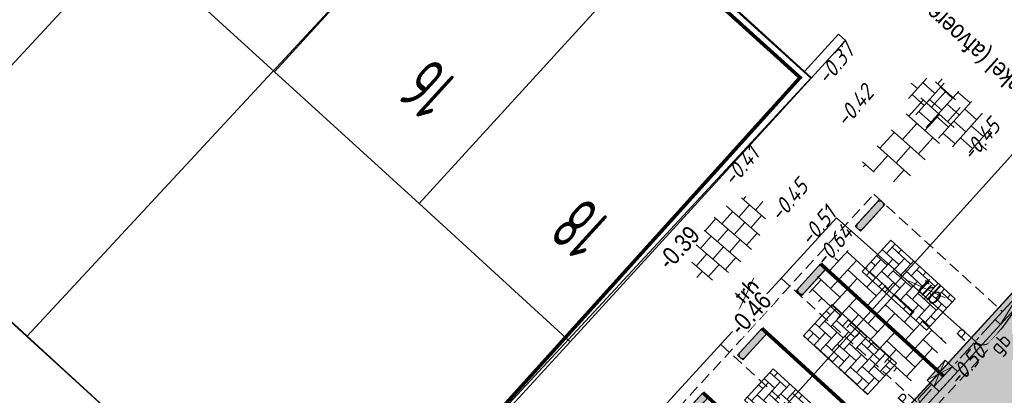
# Model space of a CAD drawing. Header units: metres. Extents: x 111546 to 149831, y 498798 to 507863.
# Tile 909 of 1056: x 111901 to 111928, y 501854 to 501864. Entities that reach past the tile are written whole.
import ezdxf
from ezdxf.enums import TextEntityAlignment as Align

# ---------------------------------------------------------------- set-up
doc = ezdxf.new("R2010")
doc.units = ezdxf.units.M
for name, pattern in [('CENTER2', [28.575, 19.05, -3.175, 3.175, -3.175]), ('DASHDOT', [25.4, 12.7, -6.35, 0, -6.35]), ('DASHED', [19.05, 12.7, -6.35]), ('HIDDEN2', [4.7625, 3.175, -1.5875]), ('JIS_02_0.7', [1.35, 0.75, -0.6]), ('markering 200-1-1', [10, 5, -5])]:
    doc.linetypes.add(name, pattern=pattern)
for name, color, linetype in [('0-hoogte mv-bestaand', 253, 'Continuous'), ('0-hoogte mv-nieuw', 2, 'Continuous'), ('0-werkgrens', 210, 'FENCELINE1'), ('2-vw-DWA-streng-PVC200-incl grondwerk', 252, 'RI-HWA-V'), ('3-bs-materiaal scheiding', 200, 'HIDDEN2'), ('3-NW-HV-316010+318010-Afwerken zandbed voor wegfundering en menggranulaat-opp', 20, 'Continuous'), ('3-vw-band-trb-13-15x25', 230, 'Continuous'), ('3-vw-HV-304010-Opbreken tegels-opp', 150, 'AI-KADASTRAAL'), ('3-vw-tekst', 3, 'Continuous'), ('3-vw-verkeersbord tekst', 3, 'JIS_02_0.7'), ('B01_HOOFDGEBOUW', 1, 'Continuous'), ('B07_TUSSENMUUR', 1, 'Continuous'), ('T02_RASTER', 252, 'Continuous'), ('V03_KNTTEGELPAD', 252, 'Continuous'), ('Z02_HUISNUMMER', 7, 'Continuous')]:
    doc.layers.add(name, color=color, linetype=linetype)
for name, color, linetype, lineweight in [('0-kadastrale percelen', 253, 'AI-KADASTRAAL', 9), ('2-YY-kolkleiding HWA 125mm', 150, 'Continuous', 15), ('3-nw-arcering-trottoir', 2, 'Continuous', 15), ('3-nw-band-gb 5-20x20 gb-achterkant', 7, 'CENTER2', 13), ('3-nw-band-gb 5-20x20 gb-voorkant', 7, 'Continuous', 13), ('3-nw-band-verloopband-overgangsband van Gb naar TRB', 200, 'Continuous', 13), ('3-nw-bandstootband 20-20-1000', 7, 'Continuous', 13), ('3-nw-kolk geleideband', 7, 'Continuous', 13), ('3-nw-maatvoering', 181, 'Continuous', 15), ('3-nw-mat-arcering', 7, 'Continuous', 5), ('3-nw-mat-KF (wit) om-en-om', 3, 'markering 200-1-1', 13), ('3-nw-mat-P-tegel', 3, 'Continuous', 13), ('3-nw-materiaalscheiding-', 7, 'DASHED', 13), ('3-nw-text-20-herinrichting', 7, 'Continuous', 15), ('3-vw-verharding', 3, 'Continuous', 15)]:
    doc.layers.add(name, color=color, linetype=linetype, lineweight=lineweight)
doc.layers.add('3-nw-menggranulaat', color=7, linetype='Continuous', lineweight=13, true_color=0xebebeb)
doc.styles.add('2.5-500 Zaanstad', font='isocp.shx', dxfattribs={"height": 1.25})
doc.styles.get("Standard").update_dxf_attribs({"font": 'isocp-ie.shx'})
doc.styles.add('veysel', font='isocp-ie.shx', dxfattribs={"height": 0.1})
doc.styles.add('Zaanstad', font='ARIALN.TTF')
doc.styles.add('Zaanstad 1-100 3.5mm', font='ARIALN.TTF', dxfattribs={"height": 0.35})
doc.styles.add('Zaanstad 1-200 2.5mm', font='ARIALN.TTF', dxfattribs={"height": 0.5})
doc.linetypes.add('AI-KADASTRAAL', pattern='A,5.5,-2,["K",Standard,S=1.8,R=0,X=0,Y=-0.9],-2,5.5,-2,[5,NLCS.SHX,S=0.75,R=0,X=0,Y=0],-2', length=19)
doc.linetypes.add('FENCELINE1', pattern='A,6.35,-2.54,[133,ltypeshp.shx,S=2.54,R=0,X=-2.54,Y=0],-2.54,25.4', length=36.83)
doc.linetypes.add('RI-HWA-V', pattern='A,2.5,[24,NLCS.SHX,S=1,R=0,X=0,Y=0],2.5,-1.8', length=6.8)
doc.dimstyles.new('1-250', dxfattribs={"dimscale": 0.25, "dimtxt": 2, "dimasz": 2, "dimexe": 1, "dimexo": 1, "dimgap": 0.5, "dimtad": 1, "dimzin": 0, "dimdsep": 46, "dimtxsty": 'Zaanstad', "dimcen": 0, "dimclrd": 256, "dimclre": 256, "dimclrt": 256, "dimadec": 0, "dimazin": 0, "dimtfac": 1, "dimtofl": 0, "dimtmove": 0, "dimatfit": 3, "dimfxl": 1, "dimtfill": 1, "dimtolj": 1, "dimtzin": 0, "dimlwd": -1, "dimlwe": -1, "dimarcsym": 0})
pattern_1 = [(294.51638, (112010.33835, 501946.37295), (-0.2375469, -0.6359021), [0.4, -0.56]), (294.51638, (112010.27896, 501946.21397), (-0.2375469, -0.6359021), [0.16, -0.8]), (294.51638, (112010.49732, 501946.31356), (-0.2375469, -0.6359021), [0.16, -0.8])]

# ---------------------------------------------------------------- blocks, each defined once
blk = doc.blocks.new('*D326')
at = {"layer": '3-nw-maatvoering', "transparency": 16777216}
blk.add_line((111933.158, 501859.46), (111930.887, 501859.794), dxfattribs=at)
blk.add_solid([(111930.899, 501859.876), (111930.875, 501859.711), (111930.392, 501859.866)], dxfattribs=at)
at = {"layer": 'Defpoints', "color": 0, "transparency": 16777216}
for p in [(111924.456, 501860.739), (111930.392, 501859.866)]:
    blk.add_point(p, dxfattribs=at)
at = {"layer": '3-nw-maatvoering', "transparency": 16777216, "insert": (111932.369, 501859.96), "char_height": 0.5, "attachment_point": 5, "rotation": 351.6383, "style": 'Zaanstad', "bg_fill": 3, "box_fill_scale": 1.1, "bg_fill_color": 256, "bg_fill_true_color": 13158600, "bg_fill_transparency": 0}
blk.add_mtext('\\A1;R6.00', dxfattribs=at)
blk = doc.blocks.new('Parkeertegel')
at = {"layer": '3-nw-mat-P-tegel'}
blk.add_lwpolyline([(2.759, 0.577), (2.286, 0.577), (2.286, 0.105), (2.759, 0.105)], close=True, dxfattribs=at)
at = {"layer": '3-nw-mat-P-tegel', "insert": (2.523, 0.341), "char_height": 0.3, "width": 0.47312, "attachment_point": 5, "rotation": 359.9251, "style": '2.5-500 Zaanstad', "bg_fill": 2}
blk.add_mtext('{\\fArial|b0|i0|c0|p34;P}', dxfattribs=at)
blk = doc.blocks.new('W kf pvak elleboog')
at = {"layer": '3-nw-mat-arcering', "ltscale": 2}
h = blk.add_hatch(dxfattribs=at)
h.set_pattern_fill('AVH-BSS_KEIFORMAAT_KEPER', color=256, scale=2.2, angle=-10.842, pattern_type=2)
h.set_pattern_definition([(360, (-58.08052, 37.16894), (0.231, 0.231), [0.693, -0.231]), (270, (-58.08052, 37.63094), (0.231, 0.231), [0.693, -0.231])])
h.paths.add_polyline_path([(-0.902, 1.232), (1.511, 1.232), (1.511, 0.051), (-0.902, 0.051)])
blk.add_lwpolyline([(-0.902, 1.232), (1.511, 1.232), (1.511, 0.051), (-0.902, 0.051)], close=True)
blk = doc.blocks.new('A$C3AAC5372')
h = blk.add_hatch(color=253)
edge = h.paths.add_edge_path()
edge.add_line((-1.005, -0.525), (-0.205, -0.525))
edge.add_arc((-0.205, -0.425), 0.1, 270, 450)
edge.add_line((-0.205, -0.325), (-1.005, -0.325))
edge.add_arc((-1.005, -0.425), 0.1, 90, 270)
blk.add_lwpolyline([(-1.005, -0.525), (-0.205, -0.525, 1), (-0.205, -0.325), (-1.005, -0.325), (-1.005, -0.325, 1)], format="xyb", close=True)
blk.add_lwpolyline([(-1.105, -0.525), (-0.105, -0.525), (-0.105, -0.325), (-1.105, -0.325)], close=True)
blk = doc.blocks.new('3-verloopband gb5-20 trb18-20')
blk.add_line((1, 0), (0, -0.2))
at = {"flags": 128}
blk.add_lwpolyline([(1, 0), (0, 0)], dxfattribs=at)
blk.add_lwpolyline([(1, 0), (1, -0.2), (0, -0.2), (0, 0)])
blk = doc.blocks.new('tgls')
at = {"linetype": 'Continuous'}
for p, q in [((-1.018, -0.663), (-1.018, 0.575)), ((-0.418, -0.668), (-0.418, 0.573)), ((0.182, -0.673), (0.182, 0.57)), ((0.782, -0.678), (0.782, 0.568)), ((-1.018, 0.329), (-1.552, 0.329)), ((0.182, 0.329), (-0.418, 0.329)), ((1.218, 0.329), (0.782, 0.329)), ((-1.618, 0.029), (-1.635, 0.029)), ((-1.618, -0.658), (-1.618, 0.09)), ((-0.418, 0.029), (-1.018, 0.029)), ((0.782, 0.029), (0.182, 0.029)), ((-1.018, -0.271), (-1.618, -0.271)), ((0.182, -0.271), (-0.418, -0.271)), ((1.382, -0.271), (0.782, -0.271)), ((1.382, -0.682), (1.382, -0.248)), ((-1.618, -0.571), (-1.803, -0.571)), ((-0.418, -0.571), (-1.018, -0.571)), ((0.782, -0.571), (0.182, -0.571)), ((1.473, -0.571), (1.382, -0.571))]:
    blk.add_line(p, q, dxfattribs=at)
blk = doc.blocks.new('3-verwijderen')
at = {"linetype": 'Continuous', "lineweight": 13}
blk.add_lwpolyline([(-0.66, 0.34), (0.399, 0.693)], dxfattribs=at)
at = {"linetype": 'Continuous', "lineweight": 13, "style": 'Zaanstad'}
blk.add_attdef('DIAMETER', text='', height=0.5, dxfattribs=at).set_placement((0, 0.56), align=Align.MIDDLE_CENTER)
blk = doc.blocks.new('*U353')
at = {"extrusion": (-1.34938e-09, -1.66403e-06, 1)}
h = blk.add_hatch(color=256, dxfattribs=at)
h.dxf.hatch_style = 1
h.paths.add_polyline_path([(-0.375, -0.461), (0.375, -0.461), (0, -0.331)])
h.paths.add_polyline_path([(0, -0.331), (0.375, -0.2), (-0.375, -0.2)])
blk.add_line((0.225, 0), (-0.225, 0))
blk.add_lwpolyline([(0.375, 0), (-0.375, 0), (-0.375, -0.461), (0.375, -0.461)], close=True, dxfattribs=at)
for points in [[(-0.375, -0.2), (0.375, -0.2)], [(-0.375, -0.2), (0.375, -0.2)], [(0.375, -0.2), (-0.375, -0.461)], [(0.375, -0.461), (-0.375, -0.2)]]:
    blk.add_lwpolyline(points, dxfattribs=at)

msp = doc.modelspace()

# ---------------------------------------------------------------- hatches: boundary and pattern name
at = {"layer": '3-nw-arcering-trottoir'}
h = msp.add_hatch(dxfattribs=at)
h.set_pattern_fill('AVH-TEGEL_300X300_HALFST', color=256, scale=1.5, angle=208.98107, style=0, pattern_type=2)
h.set_pattern_definition([(229.00454452, (409684.79151, 89880.53789), (-0.12537826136, -0.48724253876), [0.45, -0.45]), (319.00454452, (409684.7915, 89880.5379), (0.2951996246, 0.33964272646), [])])
edge = h.paths.add_edge_path()
edge.add_ellipse((111920.6794, 501858.3422), major_axis=(-0.8774, -1.0994), ratio=0.488545, start_angle=0, end_angle=360)
at = {"layer": '3-vw-HV-304010-Opbreken tegels-opp', "ltscale": 0.01}
h = msp.add_hatch(dxfattribs=at)
h.set_pattern_fill('GOST_GLASS', color=256, scale=0.08)
h.set_pattern_definition(pattern_1)
h.paths.add_polyline_path([(111913.5834, 501862.7326), (111912.3594, 501863.8481), (111910.9274, 501862.2767), (111912.1514, 501861.1612)], flags=9)
h = msp.add_hatch(dxfattribs=at)
h.set_pattern_fill('GOST_GLASS', color=256, scale=0.08)
h.set_pattern_definition(pattern_1)
h.paths.add_polyline_path([(111917.8067, 501858.8605), (111916.6441, 501859.9199), (111915.2801, 501858.4232), (111916.4427, 501857.3638)], flags=9)

# ---------------------------------------------------------------- linework, layer by layer
at = {"layer": '0-hoogte mv-bestaand'}
msp.add_lwpolyline([(111922.775, 501862.976), (111923.721, 501864.008), (111923.913, 501863.833), (111922.967, 501862.801)], dxfattribs=at)
at = {"layer": '0-kadastrale percelen', "ltscale": 0.25}
for p, q in [((111910.757, 501873.9), (111897.217, 501859.282)), ((111901.225, 501855.621), (111914.77, 501870.241)), ((111922.95, 501862.783), (111914.77, 501870.241)), ((111897.217, 501859.282), (111901.225, 501855.621))]:
    msp.add_line(p, q, dxfattribs=at)
msp.add_lwpolyline([(111901.225, 501855.621), (111909.399, 501848.154), (111922.95, 501862.783)], dxfattribs=at)
at = {"layer": '2-vw-DWA-streng-PVC200-incl grondwerk', "ltscale": 0.2, "flags": 128}
msp.add_lwpolyline([(111907.527, 501837.378), (111929.7677, 501862.038)], dxfattribs=at)
at = {"layer": '3-bs-materiaal scheiding', "ltscale": 0.1}
msp.add_line((111924.554, 501851.655), (111920.455, 501855.403), dxfattribs=at)
at = {"layer": '3-nw-band-gb 5-20x20 gb-achterkant', "ltscale": 0.03}
msp.add_lwpolyline([(111890.0555, 501814.4905), (111928.0633, 501856.0882)], dxfattribs=at)
at = {"layer": '3-nw-band-gb 5-20x20 gb-voorkant'}
msp.add_lwpolyline([(111890.1938, 501814.3453), (111928.211, 501855.9533)], dxfattribs=at)
at = {"layer": '3-NW-HV-316010+318010-Afwerken zandbed voor wegfundering en menggranulaat-opp', "const_width": 0.04}
msp.add_lwpolyline([(111928.2662, 501864.9107, -0.0429453), (111928.9229, 501864.1984), (111933.6754, 501868.5805, -0.0477675)], format="xyb", dxfattribs=at)
at = {"layer": '3-nw-mat-KF (wit) om-en-om', "ltscale": 0.06, "const_width": 0.1}
for points in [[(111923.2273, 501857.6346), (111926.633, 501854.5228)], [(111921.5949, 501855.8481), (111925.0007, 501852.7363)], [(111919.9625, 501854.0615), (111923.3683, 501850.9497)]]:
    msp.add_lwpolyline(points, dxfattribs=at)
at = {"layer": '3-vw-band-trb-13-15x25', "ltscale": 0.1}
for centre, radius, start, end in [((111922.7724, 501860.8616), 7.0596, 24.21308, 53.54705), ((111923.6646, 501859.4268), 5.817, 317.23375, 332.30219)]:
    msp.add_arc(centre, radius, start, end, dxfattribs=at)
at = {"layer": 'B01_HOOFDGEBOUW'}
for p, q in [((111908.088, 501862.962), (111904.088, 501866.615)), ((111912.092, 501859.306), (111908.088, 501862.962))]:
    msp.add_line(p, q, dxfattribs=at)
msp.add_lwpolyline([(111918.773, 501866.631), (111922.967, 501862.801), (111916.285, 501855.475), (111912.092, 501859.306)], dxfattribs=at)
at = {"layer": 'B07_TUSSENMUUR'}
for p, q in [((111908.088, 501862.962), (111914.773, 501870.285)), ((111918.773, 501866.631), (111912.092, 501859.306))]:
    msp.add_line(p, q, dxfattribs=at)
at = {"layer": 'T02_RASTER', "ltscale": 0.25}
msp.add_line((111909.498, 501848.069), (111877.151, 501877.617), dxfattribs=at)
at = {"layer": 'V03_KNTTEGELPAD'}
msp.add_line((111909.498, 501848.069), (111916.285, 501855.475), dxfattribs=at)

# ---------------------------------------------------------------- block references
at = {"layer": '3-nw-band-verloopband-overgangsband van Gb naar TRB', "rotation": 227.5820902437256}
msp.add_blockref('3-verloopband gb5-20 trb18-20', (111928.8855, 501856.6916), dxfattribs=at)
at = {"layer": '3-nw-bandstootband 20-20-1000', "rotation": 227.7978165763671}
for p in [(111922.8718, 501856.4623), (111921.2394, 501854.6758), (111919.607, 501852.8892)]:
    msp.add_blockref('A$C3AAC5372', p, dxfattribs=at)
at = {"layer": '3-nw-kolk geleideband', "rotation": 227.6285521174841}
msp.add_blockref('*U353', (111926.7662, 501854.3721, 0), dxfattribs=at)
at = {"layer": '3-nw-mat-arcering', "rotation": 137.582090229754}
msp.add_blockref('W kf pvak elleboog', (111923.059, 501853.7405), dxfattribs=at)
at = {"layer": '3-vw-tekst'}
for p, rotation in [((111921.6032, 501856.4842), 46.87268811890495), ((111925.9067, 501856.4651), 316.8726881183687)]:
    msp.add_blockref('3-verwijderen', p, dxfattribs=dict(at, rotation=rotation)).add_auto_attribs({'DIAMETER': 'trb'})

# ---------------------------------------------------------------- texts
at = {"layer": '0-hoogte mv-bestaand', "style": 'veysel', "oblique": 15}
for s, p in [('-0.37', (111923.8058, 501863.0453)), ('-0.42', (111924.327, 501861.8686)), ('-0.45', (111927.8299, 501860.9346)), ('-0.41', (111921.1768, 501860.1995)), ('-0.45', (111922.5066, 501859.2541)), ('-0.51', (111923.3122, 501858.5424)), ('-0.64', (111923.7435, 501857.9946)), ('-0.50', (111927.4457, 501854.6806))]:
    msp.add_text(s, height=0.45, rotation=50, dxfattribs=at).set_placement(p, align=Align.CENTER)
at = {"layer": '3-vw-verkeersbord tekst', "insert": (111929.9102, 501861.9302), "char_height": 0.5, "attachment_point": 7, "rotation": 137.7875, "line_spacing_factor": 0.63, "style": 'Zaanstad 1-100 3.5mm'}
msp.add_mtext_dynamic_manual_height_columns('\\A1;\\pxsm1;SB-enkel (afvoeren)', width=5.515518, gutter_width=4.5, heights=[0], dxfattribs=at)
at = {"layer": 'Z02_HUISNUMMER', "linetype": 'DASHDOT', "width": 0.665112}
for s, p in [('16', (111913.244, 501862.664)), ('18', (111917.491, 501858.793))]:
    msp.add_text(s, height=1.5, rotation=137.65677, dxfattribs=at).set_placement(p)

# ---------------------------------------------------------------- next in the draw order: block references
at = {"layer": '3-nw-mat-P-tegel', "rotation": 47.58209023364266}
for p in [(111925.7185, 501853.5805), (111924.0861, 501851.794)]:
    msp.add_blockref('Parkeertegel', p, dxfattribs=at)

# ---------------------------------------------------------------- next in the draw order: dimensions: what is measured, and where the dimension line sits
at = {"layer": '3-nw-maatvoering'}
dim = msp.add_radius_dim(center=(111924.456, 501860.7388), mpoint=(111930.3923, 501859.8662), dimstyle='1-250', dxfattribs=at)
dim.commit()
dim.dimension.update_dxf_attribs({"geometry": '*D326', "text_midpoint": (111932.3137, 501859.5838), "dimtype": 164})

# ---------------------------------------------------------------- next in the draw order: hatches: boundary and pattern name
at = {"layer": '3-nw-arcering-trottoir'}
h = msp.add_hatch(dxfattribs=at)
h.set_pattern_fill('AVH-TEGEL_300X300_HALFST', color=256, scale=1.5, angle=118.21741, style=0, pattern_type=2)
h.set_pattern_definition([(138.24088646, (-303982.98644, 209614.90453), (-0.48552822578, 0.13186107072), [0.45, -0.45]), (228.24088646, (-303982.98644, 209614.90453), (0.33567815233, -0.2997001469), [])])
edge = h.paths.add_edge_path()
edge.add_ellipse((111926.8116, 501861.7481), major_axis=(-1.0876, 0.892), ratio=0.488545, start_angle=0, end_angle=360)
at = {"layer": '3-vw-verharding'}
h = msp.add_hatch(dxfattribs=at)
h.set_pattern_fill('AR-HBONE', color=256, scale=0.0035, angle=166.78097)
h.set_pattern_definition([(227.168552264, (596264.09683, 666724.6161), (0.0190291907, -0.5025341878), [1.0668, -0.3556]), (317.168552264, (596263.85507, 666724.3553), (0.0190291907, -0.5025341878), [1.0668, -0.3556])])
h.paths.add_polyline_path([(111925.6475, 501854.2906), (111922.8037, 501856.9269), (111923.8883, 501858.0969), (111926.7321, 501855.4606)])

# ---------------------------------------------------------------- next in the draw order: linework, layer by layer
at = {"layer": '2-YY-kolkleiding HWA 125mm', "ltscale": 0.06, "elevation": 0}
msp.add_lwpolyline([(111931.8745, 501850.5386), (111931.4283, 501850.0263), (111927.0908, 501851.1979), (111925.9311, 501853.8908), (111926.2978, 501854.2921)], dxfattribs=at)
at = {"layer": '3-bs-materiaal scheiding', "ltscale": 0.1}
for p, q in [((111926.236, 501853.484), (111922.132, 501857.237)), ((111890.971, 501815.141), (111927.86, 501855.249))]:
    msp.add_line(p, q, dxfattribs=at)
at = {"layer": '3-nw-materiaalscheiding-', "ltscale": 0.025}
for points in [[(111887.1552, 501818.4767), (111924.6997, 501859.5674)], [(111924.6997, 501859.5674), (111928.2654, 501856.3094)]]:
    msp.add_lwpolyline(points, dxfattribs=at)
at = {"layer": '3-vw-band-trb-13-15x25', "ltscale": 0.1}
msp.add_lwpolyline([(111927.494, 501855.5), (111923.668, 501858.917), (111908.995, 501842.871)], dxfattribs=at)
msp.add_arc((111927.7253, 501855.6952), 0.3027, 220.16695, 313.8621, dxfattribs=at)

# ---------------------------------------------------------------- next in the draw order: block references
at = {"layer": '3-nw-bandstootband 20-20-1000', "rotation": 227.7978165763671}
msp.add_blockref('A$C3AAC5372', (111924.5041, 501858.2489), dxfattribs=at)
at = {"layer": '3-nw-mat-arcering', "rotation": 137.582090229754}
for p in [(111926.3237, 501857.3136), (111924.6914, 501855.527)]:
    msp.add_blockref('W kf pvak elleboog', p, dxfattribs=at)
at = {"layer": '3-vw-verharding', "rotation": 228.1031230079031}
msp.add_blockref('tgls', (111925.8146, 501861.0423), dxfattribs=at)

# ---------------------------------------------------------------- next in the draw order: texts
at = {"layer": '0-hoogte mv-nieuw', "char_height": 0.5, "attachment_point": 7, "rotation": 47.41511, "style": 'Zaanstad 1-200 2.5mm', "bg_fill": 3, "box_fill_scale": 1.1, "bg_fill_color": 256, "bg_fill_true_color": 13158600, "bg_fill_transparency": 0}
for s, insert in [('\\A1;-0.39', (111919.0371, 501857.432)), ('\\A1;-0.46', (111921.0183, 501855.6113))]:
    msp.add_mtext(s, dxfattribs=dict(at, insert=insert))
at = {"layer": '3-nw-text-20-herinrichting', "color": 0, "insert": (111928.2574, 501855.0011), "char_height": 0.408319, "attachment_point": 7, "rotation": 46.98527, "style": 'veysel', "bg_fill": 3, "box_fill_scale": 1.1, "bg_fill_color": 256, "bg_fill_true_color": 13158600, "bg_fill_transparency": 0}
msp.add_mtext('\\A1;{\\C256;gb}', dxfattribs=at)

# ---------------------------------------------------------------- next in the draw order: hatches: boundary and pattern name
at = {"layer": '3-nw-menggranulaat', "ltscale": 0.02}
h = msp.add_hatch(color=256, dxfattribs=at)
h.dxf.hatch_style = 1
edge = h.paths.add_edge_path(flags=17)
edge.add_line((111945.4205, 501891.0356), (111945.6729, 501890.794))
edge.add_line((111945.6729, 501890.794), (111945.6874, 501890.807))
edge.add_line((111945.6874, 501890.807), (111945.7046, 501890.8177))
edge.add_line((111945.7046, 501890.8177), (111945.7238, 501890.8259))
edge.add_line((111945.7238, 501890.8259), (111945.7445, 501890.8318))
edge.add_line((111945.7445, 501890.8318), (111945.7662, 501890.8351))
edge.add_line((111945.7662, 501890.8351), (111945.7883, 501890.836))
edge.add_line((111945.7883, 501890.836), (111945.8102, 501890.8344))
edge.add_line((111945.8102, 501890.8344), (111945.8314, 501890.8303))
edge.add_line((111945.8314, 501890.8303), (111945.8513, 501890.8237))
edge.add_line((111945.8513, 501890.8237), (111945.8693, 501890.8145))
edge.add_line((111945.8693, 501890.8145), (111945.8849, 501890.8028))
edge.add_arc((111943.4234, 501888.1077), 3.65, -30.75903, 47.59341, ccw=False)
edge.add_line((111946.56, 501886.241), (111946.396, 501885.9655))
edge.add_line((111946.396, 501885.9655), (111953.9762, 501881.4542))
edge.add_line((111953.9762, 501881.4542), (111958.2826, 501888.69))
edge.add_line((111958.2826, 501888.69), (111956.8741, 501889.9773))
edge.add_line((111956.8741, 501889.9773), (111951.4568, 501894.3664))
edge.add_line((111951.4568, 501894.3664), (111933.3048, 501910.9454))
edge.add_arc((111934.4175, 501912.1637), 1.65, 137.59341, 227.59341, ccw=False)
edge.add_line((111933.1992, 501913.2764), (111952.7546, 501934.6874))
edge.add_line((111952.7546, 501934.6874), (111952.7652, 501934.6999))
edge.add_line((111952.7652, 501934.6999), (111952.7884, 501934.7244))
edge.add_line((111952.7884, 501934.7244), (111958.8189, 501941.3271))
edge.add_arc((111962.9907, 501937.5168), 5.65, 65.58791, 137.59341, ccw=False)
edge.add_line((111965.3258, 501942.6617), (111990.2953, 501931.3286))
edge.add_line((111990.2953, 501931.3286), (111992.5123, 501928.7742))
edge.add_line((111992.5123, 501928.7742), (111996.2832, 501938.3855))
edge.add_line((111996.2832, 501938.3855), (111993.0828, 501937.6602))
edge.add_line((111993.0828, 501937.6602), (111947.8566, 501958.1872))
edge.add_line((111947.8566, 501958.1872), (111944.1829, 501950.2846))
edge.add_line((111944.1829, 501950.2846), (111946.0273, 501949.4554))
edge.add_arc((111943.3152, 501943.3934), 6.641, -41.72574, 65.89655, ccw=False)
edge.add_line((111948.2716, 501938.9734), (111948.2104, 501938.9056))
edge.add_line((111948.2104, 501938.9056), (111948.1767, 501938.8686))
edge.add_line((111948.1767, 501938.8686), (111919.7385, 501908.7564))
edge.add_line((111919.7385, 501908.7564), (111924.5965, 501904.3126))
edge.add_line((111924.5965, 501904.3126), (111926.7841, 501906.8548))
edge.add_line((111926.7841, 501906.8548), (111926.8718, 501906.9396))
edge.add_arc((111927.9845, 501905.4644), 1.8478, 39.9448, 127.02577, ccw=False)
edge.add_line((111929.4011, 501906.6508), (111929.3935, 501906.5287))
edge.add_line((111929.3935, 501906.5287), (111929.4066, 501906.5141))
edge.add_line((111929.4066, 501906.5141), (111929.4175, 501906.497))
edge.add_line((111929.4175, 501906.497), (111929.426, 501906.4777))
edge.add_line((111929.426, 501906.4777), (111929.4321, 501906.4569))
edge.add_line((111929.4321, 501906.4569), (111929.4359, 501906.4352))
edge.add_line((111929.4359, 501906.4352), (111929.4371, 501906.4131))
edge.add_line((111929.4371, 501906.4131), (111929.4359, 501906.3911))
edge.add_line((111929.4359, 501906.3911), (111929.4321, 501906.3699))
edge.add_line((111929.4321, 501906.3699), (111929.4257, 501906.35))
edge.add_line((111929.4257, 501906.35), (111929.4167, 501906.3319))
edge.add_line((111929.4167, 501906.3319), (111929.338, 501906.2428))
edge.add_line((111929.338, 501906.2428), (111945.4205, 501891.0356))
edge = h.paths.add_edge_path()
edge.add_line((111939.0689, 501884.2217), (111923.2649, 501898.6751))
edge.add_line((111923.2649, 501898.6751), (111923.0035, 501899.3073))
edge.add_line((111923.0035, 501899.3073), (111922.989, 501899.2943))
edge.add_line((111922.989, 501899.2943), (111922.9719, 501899.2837))
edge.add_line((111922.9719, 501899.2837), (111922.9527, 501899.2756))
edge.add_line((111922.9527, 501899.2756), (111922.932, 501899.2699))
edge.add_line((111922.932, 501899.2699), (111922.9104, 501899.2666))
edge.add_line((111922.9104, 501899.2666), (111922.8883, 501899.2659))
edge.add_line((111922.8883, 501899.2659), (111922.8665, 501899.2676))
edge.add_line((111922.8665, 501899.2676), (111922.8453, 501899.2718))
edge.add_line((111922.8453, 501899.2718), (111922.8254, 501899.2785))
edge.add_line((111922.8254, 501899.2785), (111922.8074, 501899.2877))
edge.add_line((111922.8074, 501899.2877), (111922.7918, 501899.2994))
edge.add_line((111922.7918, 501899.2994), (111922.7244, 501899.361))
edge.add_arc((111923.7904, 501900.8134), 1.8016, 142.46827, 233.72181, ccw=False)
edge.add_line((111922.3617, 501901.9109), (111924.5902, 501904.3072))
edge.add_line((111924.5902, 501904.3072), (111919.7344, 501908.7519))
edge.add_line((111919.7344, 501908.7519), (111909.1625, 501897.0827))
edge.add_line((111909.1625, 501897.0827), (111913.8523, 501892.7753))
edge.add_line((111913.8523, 501892.7753), (111915.8761, 501894.9148))
edge.add_arc((111917.0874, 501893.8799), 1.5932, 61.0323, 139.48943, ccw=False)
edge.add_line((111917.8591, 501895.2738), (111918.9555, 501894.4073))
edge.add_line((111918.9555, 501894.4073), (111918.9686, 501894.3928))
edge.add_line((111918.9686, 501894.3928), (111918.9794, 501894.3756))
edge.add_line((111918.9794, 501894.3756), (111918.9879, 501894.3564))
edge.add_line((111918.9879, 501894.3564), (111918.9939, 501894.3357))
edge.add_line((111918.9939, 501894.3357), (111918.9976, 501894.314))
edge.add_line((111918.9976, 501894.314), (111918.9988, 501894.2919))
edge.add_line((111918.9988, 501894.2919), (111918.9974, 501894.27))
edge.add_line((111918.9974, 501894.27), (111918.9936, 501894.2488))
edge.add_line((111918.9936, 501894.2488), (111918.9871, 501894.2289))
edge.add_line((111918.9871, 501894.2289), (111918.9781, 501894.2108))
edge.add_line((111918.9781, 501894.2108), (111918.9664, 501894.1952))
edge.add_line((111918.9664, 501894.1952), (111937.2225, 501877.2639))
edge.add_line((111937.2225, 501877.2639), (111937.3506, 501877.4043))
edge.add_line((111937.3506, 501877.4043), (111937.3651, 501877.4173))
edge.add_line((111937.3651, 501877.4173), (111937.3822, 501877.4279))
edge.add_line((111937.3822, 501877.4279), (111937.4014, 501877.4361))
edge.add_line((111937.4014, 501877.4361), (111937.4221, 501877.4419))
edge.add_line((111937.4221, 501877.4419), (111937.4437, 501877.4452))
edge.add_line((111937.4437, 501877.4452), (111937.4658, 501877.446))
edge.add_line((111937.4658, 501877.446), (111937.4876, 501877.4444))
edge.add_line((111937.4876, 501877.4444), (111937.5088, 501877.4403))
edge.add_line((111937.5088, 501877.4403), (111937.5286, 501877.4336))
edge.add_line((111937.5286, 501877.4336), (111937.5466, 501877.4245))
edge.add_line((111937.5466, 501877.4245), (111937.5622, 501877.4128))
edge.add_line((111937.5622, 501877.4128), (111938.7544, 501876.3239))
edge.add_arc((111936.2929, 501873.6289), 3.65, -30.75903, 47.59341, ccw=False)
edge.add_line((111939.4294, 501871.7622), (111938.385, 501870.0074))
edge.add_arc((111935.2485, 501871.8741), 3.65, 245.34011, 329.24097, ccw=False)
edge.add_line((111933.7256, 501868.557), (111929.0206, 501864.0685))
edge.add_arc((111924.456, 501860.7388), 5.65, -42.41791, 36.11015, ccw=False)
edge.add_line((111928.6271, 501856.9276), (111889.9448, 501814.5917))
edge.add_line((111889.9448, 501814.5917), (111889.9191, 501814.5632))
edge.add_line((111889.9191, 501814.5632), (111886.2337, 501810.5301))
edge.add_arc((111888.7069, 501808.2704), 3.35, 137.58209, 197.54111)
edge.add_line((111885.5126, 501807.2607), (111890.1896, 501792.4643))
edge.add_arc((111884.8023, 501790.7615), 5.65, -42.58489, 17.54111, ccw=False)
edge.add_line((111888.9623, 501786.9382), (111860.4469, 501755.9116))
edge.add_line((111860.4469, 501755.9116), (111859.2031, 501754.8538))
edge.add_arc((111856.663, 501757.1884), 3.45, 227.41511, 317.41511, ccw=False)
edge.add_line((111854.3284, 501754.6482), (111853.4568, 501755.1777))
edge.add_line((111853.4568, 501755.1777), (111841.6617, 501766.0181))
edge.add_line((111841.6617, 501766.0181), (111839.7535, 501767.7719))
edge.add_line((111839.7535, 501767.7719), (111835.8964, 501763.5751))
edge.add_line((111835.8964, 501763.5751), (111836.3161, 501763.1893))
edge.add_line((111836.3161, 501763.1893), (111876.9192, 501725.8727))
edge.add_line((111876.9192, 501725.8727), (111896.1196, 501708.2263))
edge.add_line((111896.1196, 501708.2263), (111899.9767, 501712.4231))
edge.add_line((111899.9767, 501712.4231), (111865.4492, 501744.1559))
edge.add_line((111865.4492, 501744.1559), (111865.3726, 501744.498))
edge.add_arc((111868.3838, 501747.7744), 4.45, 137.6472, 227.41511, ccw=False)
edge.add_line((111865.0952, 501750.7724), (111898.3784, 501787.2824))
edge.add_arc((111895.9027, 501789.5392), 3.35, 317.64716, 383.53609)
edge.add_line((111898.974, 501790.877), (111897.9326, 501793.2678))
edge.add_line((111897.9326, 501793.2678), (111893.2508, 501804.0168))
edge.add_arc((111897.6973, 501805.9535), 4.85, 137.58209, 203.53609, ccw=False)
edge.add_line((111894.1169, 501809.225), (111896.1368, 501811.4357))
edge.add_line((111896.1368, 501811.4357), (111933.9229, 501852.7908))
edge.add_arc((111938.094, 501848.9797), 5.65, 58.6164, 137.58209, ccw=False)
edge.add_line((111941.0363, 501853.8031), (111953.1191, 501846.4325))
edge.add_line((111953.1191, 501846.4325), (111956.6082, 501852.1523))
edge.add_line((111956.6082, 501852.1523), (111946.6541, 501858.2243))
edge.add_arc((111949.5965, 501863.0477), 5.65, 149.24097, 238.6164, ccw=False)
edge.add_line((111944.7413, 501865.9373), (111953.9493, 501881.412))
edge.add_line((111953.9493, 501881.412), (111946.3755, 501885.9311))
edge.add_line((111946.3755, 501885.9311), (111945.5156, 501884.4862))
edge.add_arc((111942.3791, 501886.3529), 3.65, 227.59341, 329.24097, ccw=False)
edge.add_line((111939.9176, 501883.6579), (111939.889, 501883.6834))
edge.add_line((111939.889, 501883.6834), (111939.8577, 501883.7108))
edge.add_line((111939.8577, 501883.7108), (111939.7902, 501883.77))
edge.add_line((111939.7902, 501883.77), (111939.7218, 501883.8337))
edge.add_line((111939.7218, 501883.8337), (111939.6895, 501883.8666))
edge.add_line((111939.6895, 501883.8666), (111939.6596, 501883.8999))
edge.add_line((111939.6596, 501883.8999), (111939.6328, 501883.9333))
edge.add_line((111939.6328, 501883.9333), (111939.6101, 501883.9666))
edge.add_line((111939.6101, 501883.9666), (111939.5924, 501883.9996))
edge.add_line((111939.5924, 501883.9996), (111939.5804, 501884.032))
edge.add_line((111939.5804, 501884.032), (111939.5751, 501884.0637))
edge.add_line((111939.5751, 501884.0637), (111939.5772, 501884.0942))
edge.add_line((111939.5772, 501884.0942), (111939.5814, 501884.109))
edge.add_line((111939.5814, 501884.109), (111939.5877, 501884.1235))
edge.add_line((111939.5877, 501884.1235), (111939.5963, 501884.1376))
edge.add_line((111939.5963, 501884.1376), (111939.3596, 501884.0053))
edge.add_line((111939.3596, 501884.0053), (111939.0689, 501884.2217))
edge = h.paths.add_edge_path(flags=17)
edge.add_line((111933.0577, 501869.1111), (111912.895, 501887.549))
edge.add_line((111912.895, 501887.549), (111912.8805, 501887.5359))
edge.add_line((111912.8805, 501887.5359), (111912.8633, 501887.5253))
edge.add_line((111912.8633, 501887.5253), (111912.8441, 501887.517))
edge.add_line((111912.8441, 501887.517), (111912.8234, 501887.5112))
edge.add_line((111912.8234, 501887.5112), (111912.8017, 501887.5079))
edge.add_line((111912.8017, 501887.5079), (111912.7796, 501887.507))
edge.add_line((111912.7796, 501887.507), (111912.7577, 501887.5086))
edge.add_line((111912.7577, 501887.5086), (111912.7366, 501887.5127))
edge.add_line((111912.7366, 501887.5127), (111912.7167, 501887.5193))
edge.add_line((111912.7167, 501887.5193), (111912.6986, 501887.5285))
edge.add_line((111912.6986, 501887.5285), (111912.683, 501887.5402))
edge.add_line((111912.683, 501887.5402), (111912.2714, 501887.9162))
edge.add_arc((111913.4223, 501889.4072), 1.8836, 145.26236, 232.33447, ccw=False)
edge.add_line((111911.8745, 501890.4805), (111913.8494, 501892.7722))
edge.add_line((111913.8494, 501892.7722), (111909.1549, 501897.0744))
edge.add_line((111909.1549, 501897.0744), (111901.8785, 501889.0129))
edge.add_line((111901.8785, 501889.0129), (111928.2662, 501864.9107))
edge.add_arc((111924.456, 501860.7388), 5.65, 37.7584, 47.59468, ccw=False)
edge.add_line((111928.9229, 501864.1984), (111933.6754, 501868.5805))
edge.add_arc((111935.2485, 501871.8741), 3.65, 233.53134, 244.47053, ccw=False)
edge.add_line((111933.079, 501868.9388), (111933.0701, 501868.9465))
edge.add_line((111933.0701, 501868.9465), (111933.0624, 501868.9556))
edge.add_line((111933.0624, 501868.9556), (111933.0558, 501868.9659))
edge.add_line((111933.0558, 501868.9659), (111933.0502, 501868.9772))
edge.add_line((111933.0502, 501868.9772), (111933.0458, 501868.9893))
edge.add_line((111933.0458, 501868.9893), (111933.0424, 501869.0021))
edge.add_line((111933.0424, 501869.0021), (111933.039, 501869.0288))
edge.add_line((111933.039, 501869.0288), (111933.0399, 501869.056))
edge.add_line((111933.0399, 501869.056), (111933.0451, 501869.0822))
edge.add_line((111933.0451, 501869.0822), (111933.0493, 501869.0944))
edge.add_line((111933.0493, 501869.0944), (111933.0545, 501869.1059))
edge.add_line((111933.0545, 501869.1059), (111933.0608, 501869.1163))
edge.add_line((111933.0608, 501869.1163), (111933.0682, 501869.1256))
edge.add_line((111933.0682, 501869.1256), (111933.0577, 501869.1111))
edge = h.paths.add_edge_path()
edge.add_line((111992.5179, 501928.7676), (111994.7292, 501926.2197))
edge.add_line((111994.7292, 501926.2197), (111992.7618, 501920.8852))
edge.add_line((111992.7618, 501920.8852), (111990.9535, 501916.2577))
edge.add_line((111990.9535, 501916.2577), (111987.3966, 501907.1552))
edge.add_line((111987.3966, 501907.1552), (111984.5685, 501905.9622))
edge.add_line((111984.5685, 501905.9622), (111979.6175, 501893.2924))
edge.add_line((111979.6175, 501893.2924), (111980.8658, 501890.4421))
edge.add_line((111980.8658, 501890.4421), (111966.3394, 501853.2677))
edge.add_arc((112199.3326, 501762.2227), 250.15, 158.656294, 158.959504)
edge.add_line((111965.8609, 501852.0335), (111958.2211, 501851.1683))
edge.add_line((111958.2211, 501851.1683), (111956.6509, 501852.1262))
edge.add_line((111956.6509, 501852.1262), (111953.1617, 501846.4064))
edge.add_line((111953.1617, 501846.4064), (111954.801, 501845.4065))
edge.add_line((111954.801, 501845.4065), (111961.2929, 501839.1012))
edge.add_arc((112172.9168, 501770.2756), 222.5345, 161.984141, 163.432257)
edge.add_line((111959.6211, 501833.7311), (111947.8873, 501794.3967))
edge.add_arc((111619.3818, 501892.3933), 342.8107, 334.016078, 343.389614, ccw=False)
edge.add_line((111927.5402, 501742.2014), (111914.6403, 501718.2034))
edge.add_arc((111619.3446, 501892.406), 342.85, 327.803063, 329.462534, ccw=False)
edge.add_line((111909.4717, 501709.7249), (111902.159, 501710.4174))
edge.add_line((111902.159, 501710.4174), (111900.0135, 501712.3893))
edge.add_line((111900.0135, 501712.3893), (111896.1564, 501708.1925))
edge.add_line((111896.1564, 501708.1925), (111898.3692, 501706.1588))
edge.add_line((111898.3692, 501706.1588), (111901.9376, 501698.2777))
edge.add_arc((111620.0913, 501891.8095), 341.8946, 319.976566, 325.524268, ccw=False)
edge.add_line((111881.9079, 501671.9368), (111875.8132, 501664.6874))
edge.add_line((111875.8132, 501664.6874), (111881.8015, 501659.8582))
edge.add_line((111881.8015, 501659.8582), (111887.6852, 501667.154))
edge.add_arc((111619.6416, 501892.2362), 350.0133, 319.979072, 330.881819)
edge.add_line((111925.4195, 501721.9153), (111934.2415, 501738.8209))
edge.add_arc((111619.6416, 501892.2362), 350.0133, 334.00373, 336.636623)
edge.add_line((111940.9568, 501753.4345), (111946.615, 501767.3333))
edge.add_arc((111619.5305, 501892.3164), 350.15, 339.087525, 343.389614)
edge.add_line((111955.069, 501792.2218), (111966.8024, 501831.5546))
edge.add_arc((112199.5184, 501762.133), 242.85, 158.656294, 163.389614, ccw=False)
edge.add_line((111973.3246, 501850.5211), (111996.8969, 501910.8449))
edge.add_line((111996.8969, 501910.8449), (111999.7725, 501918.2039))
edge.add_line((111999.7725, 501918.2039), (112014.2094, 501957.3484))
edge.add_line((112014.2094, 501957.3484), (112017.327, 501965.8015))
edge.add_line((112017.327, 501965.8015), (112023.9953, 501969.4553))
edge.add_line((112023.9953, 501969.4553), (112025.9918, 501974.4606))
edge.add_line((112025.9918, 501974.4606), (112023.5855, 501976.2269))
edge.add_line((112023.5855, 501976.2269), (112024.3517, 501978.5545))
edge.add_line((112024.3517, 501978.5545), (112022.3088, 501979.3064))
edge.add_line((112022.3088, 501979.3064), (112022.8152, 501980.6823))
edge.add_line((112022.8152, 501980.6823), (112015.7803, 501983.2979))
edge.add_line((112015.7803, 501983.2979), (112012.7309, 501975.0297))
edge.add_line((112012.7309, 501975.0297), (111999.4836, 501939.1108))
edge.add_line((111999.4836, 501939.1108), (111996.2923, 501938.3876))
edge.add_line((111996.2923, 501938.3876), (111992.5179, 501928.7676))
edge = h.paths.add_edge_path()
edge.add_line((112022.6664, 501569.4539), (112021.9525, 501567.8914))
edge.add_arc((112022.5437, 501567.6213), 0.65, 155.44535, 245.26702)
edge.add_line((112022.2718, 501567.0309), (112030.4099, 501563.2821))
edge.add_arc((112030.6818, 501563.8725), 0.65, 245.26702, 335.61275)
edge.add_line((112031.2738, 501563.6041), (112031.7526, 501564.6357))
edge.add_line((112031.7526, 501564.6357), (112037.7391, 501577.621))
edge.add_line((112037.7391, 501577.621), (112039.5258, 501581.518))
edge.add_line((112039.5258, 501581.518), (112043.4029, 501579.7321))
edge.add_line((112043.4029, 501579.7321), (112042.2053, 501577.1324))
edge.add_arc((112042.7957, 501576.8604), 0.65, 155.26702, 244.8963)
edge.add_line((112042.5199, 501576.2718), (112043.6841, 501575.7264))
edge.add_line((112043.6841, 501575.7264), (112037.3742, 501562.0284))
edge.add_line((112037.3742, 501562.0284), (112036.9034, 501561.0065))
edge.add_arc((112037.4938, 501560.7346), 0.65, 155.26702, 245.26702)
edge.add_line((112037.2219, 501560.1442), (112070.2963, 501544.9086))
edge.add_line((112070.2963, 501544.9086), (112090.0758, 501535.7972))
edge.add_line((112090.0758, 501535.7972), (112106.9799, 501528.0104))
edge.add_line((112106.9799, 501528.0104), (112102.6804, 501518.6766))
edge.add_line((112102.6804, 501518.6766), (112096.6219, 501521.4671))
edge.add_line((112096.6219, 501521.4671), (112098.0341, 501524.5333))
edge.add_line((112098.0341, 501524.5333), (112072.1423, 501536.474))
edge.add_line((112072.1423, 501536.474), (112068.2561, 501528.0329))
edge.add_line((112068.2561, 501528.0329), (112094.1523, 501516.1055))
edge.add_line((112094.1523, 501516.1055), (112096.6009, 501521.4217))
edge.add_line((112096.6009, 501521.4217), (112102.6595, 501518.6312))
edge.add_line((112102.6595, 501518.6312), (112097.7794, 501508.0373))
edge.add_line((112097.7794, 501508.0373), (112065.7267, 501522.8023))
edge.add_line((112065.7267, 501522.8023), (112072.124, 501536.69))
edge.add_line((112072.124, 501536.69), (112023.5558, 501559.0627))
edge.add_arc((112021.6103, 501554.8393), 4.65, 65.26702, 155.26702)
edge.add_line((112017.3868, 501556.7848), (112004.8207, 501529.5055))
edge.add_line((112004.8207, 501529.5055), (111991.5629, 501500.7245))
edge.add_line((111991.5629, 501500.7245), (111991.191, 501493.9811))
edge.add_line((111991.191, 501493.9811), (111981.4392, 501500.8561))
edge.add_line((111981.4392, 501500.8561), (111985.3353, 501503.2189))
edge.add_line((111985.3353, 501503.2189), (111995.4999, 501525.2871))
edge.add_line((111995.4999, 501525.2871), (112013.4446, 501564.2406))
edge.add_line((112013.4446, 501564.2406), (112022.0681, 501582.9609))
edge.add_line((112022.0681, 501582.9609), (112027.6993, 501580.3669))
edge.add_line((112027.6993, 501580.3669), (112027.4871, 501579.9062))
edge.add_line((112027.4871, 501579.9062), (112022.6664, 501569.4539))

# ---------------------------------------------------------------- next in the draw order: linework, layer by layer
at = {"layer": '0-werkgrens', "ltscale": 0.1}
msp.add_lwpolyline([(111887.0046, 501899.9859, 0.1, 0.1, 0), (111886.5193, 501899.4579, 0.1, 0.1, 0), (111884.5335, 501897.2972, 0.1, 0.1, 0), (111884.5335, 501897.2972, 0.1, 0.1, 0), (111922.6541, 501862.8044, 0.1, 0.1, 0), (111909.3939, 501848.1003, 0.1, 0.1, 0), (111904.6615, 501842.9196, 0.1, 0.1, 0), (111901.5866, 501845.6499, 0.1, 0.1, 0), (111899.6072, 501843.696, 0.1, 0.1, 0), (111902.6215, 501840.9025, 0.1, 0.1, 0), (111889.616, 501826.4268, 0.1, 0.1, 0), (111885.1246, 501830.5172, 0.1, 0.1, 0), (111878.3356, 501823.0085, 0.1, 0.1, 0), (111886.6823, 501815.1058, 0.1, 0.1, 0), (111864.5504, 501791.0009, 0.1, 0.1, 0)], format="xyseb", dxfattribs=at)
at = {"layer": '3-NW-HV-316010+318010-Afwerken zandbed voor wegfundering en menggranulaat-opp', "const_width": 0.04}
msp.add_lwpolyline([(111933.7256, 501868.557), (111929.0206, 501864.0685, -0.3567137), (111928.6271, 501856.9276), (111889.9448, 501814.5917), (111889.9191, 501814.5632), (111886.2337, 501810.5301, 0.2677576), (111885.5126, 501807.2607), (111890.1896, 501792.4643, -0.2685386)], format="xyb", dxfattribs=at)

doc.saveas('drawing.dxf')
